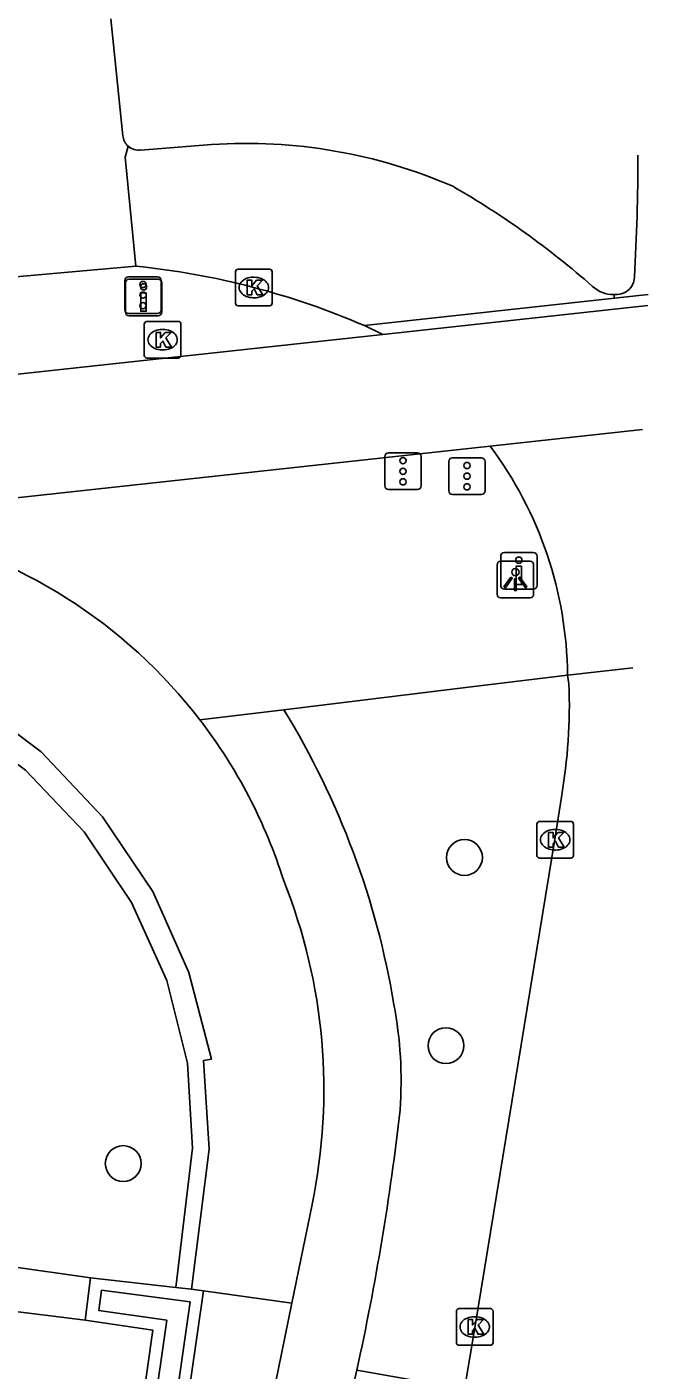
# Model space of a CAD drawing. Extents: x 160676 to 161153, y 383244 to 383713.
# Drawn here: x 161135.79 to 161152.73, y 383534.78 to 383571.4 of the extents above; entities that cross this region are included whole.
import ezdxf

# ---------------------------------------------------------------- set-up
doc = ezdxf.new("R2010")
doc.units = 0
for name, color, linetype in [('IMGEO_Boom', 7, 'Continuous'), ('IMGEO_Drukknoppaal', 7, 'Continuous'), ('IMGEO_Fietspad_gesloten', 7, 'Continuous'), ('IMGEO_Kolk', 7, 'Continuous'), ('IMGEO_Lichtpunt', 7, 'Continuous'), ('IMGEO_Muur', 7, 'Continuous'), ('IMGEO_Rijbaan_lokaal_gesloten', 7, 'Continuous'), ('IMGEO_Verkeerseiland_open', 7, 'Continuous'), ('IMGEO_Verkeersregelinstallatiepaal', 7, 'Continuous'), ('IMGEO_Voetpad_open', 7, 'Continuous')]:
    doc.layers.add(name, color=color, linetype=linetype)

msp = doc.modelspace()

# ---------------------------------------------------------------- linework, layer by layer
at = {"layer": 'IMGEO_Boom'}
for centre in [(161147.721, 383548.757), (161147.217, 383543.626), (161138.419, 383540.411)]:
    msp.add_circle(centre, 0.489, dxfattribs=at)
at = {"layer": 'IMGEO_Drukknoppaal'}
for p, q in [((161138.477, 383563.624), (161138.477, 383564.424)), ((161138.477, 383564.424), (161138.477, 383563.624)), ((161138.577, 383564.524), (161139.367, 383564.524)), ((161139.367, 383564.524), (161138.577, 383564.524)), ((161139.467, 383564.424), (161139.467, 383563.624)), ((161139.467, 383563.624), (161139.467, 383564.424)), ((161139.367, 383563.524), (161138.577, 383563.524)), ((161138.577, 383563.524), (161139.367, 383563.524)), ((161148.71, 383556.173), (161148.71, 383556.973)), ((161148.71, 383556.973), (161148.71, 383556.173)), ((161148.81, 383557.073), (161149.6, 383557.073)), ((161149.6, 383557.073), (161148.81, 383557.073)), ((161149.7, 383556.973), (161149.7, 383556.173)), ((161149.7, 383556.173), (161149.7, 383556.973)), ((161149.6, 383556.073), (161148.81, 383556.073)), ((161148.81, 383556.073), (161149.6, 383556.073))]:
    msp.add_line(p, q, dxfattribs=at)
for points in [[(161139.047, 383564.149), (161139.047, 383563.649), (161138.897, 383563.649), (161138.897, 383564.149), (161139.047, 383564.149)], [(161149.28, 383556.698), (161149.28, 383556.198), (161149.13, 383556.198), (161149.13, 383556.698), (161149.28, 383556.698)]]:
    msp.add_lwpolyline(points, dxfattribs=at)
for centre in [(161138.972, 383564.314), (161149.205, 383556.863)]:
    msp.add_circle(centre, 0.085, dxfattribs=at)
for centre, start, end in [((161138.577, 383564.424), 90, 180), ((161138.577, 383564.424), 90, 180), ((161139.367, 383564.424), 0, 90), ((161139.367, 383564.424), 360, 90), ((161138.577, 383563.624), 180, 270), ((161138.577, 383563.624), 180, 270), ((161139.367, 383563.624), 270, 0), ((161139.367, 383563.624), 270, 0), ((161148.81, 383556.973), 90, 180), ((161148.81, 383556.973), 90, 180), ((161149.6, 383556.973), 0, 90), ((161149.6, 383556.973), 360, 90), ((161148.81, 383556.173), 180, 270), ((161148.81, 383556.173), 180, 270), ((161149.6, 383556.173), 270, 0), ((161149.6, 383556.173), 270, 0)]:
    msp.add_arc(centre, 0.1, start, end, dxfattribs=at)
at = {"layer": 'IMGEO_Fietspad_gesloten'}
for points in [[(161152.717, 383563.804), (161145.5, 383563.019)], [(161145.5, 383563.019), (161132.11, 383561.564), (161131.751, 383561.552)], [(161132.245, 383558.207), (161148.423, 383559.968)], [(161140.51, 383552.506), (161142.801, 383552.779)], [(161143.015, 383536.61), (161143.566, 383539.299)], [(161141.666, 383530.021), (161143.015, 383536.61)], [(161144.787, 383534.78), (161144.681, 383534.308), (161141.546, 383520.345)]]:
    msp.add_lwpolyline(points, dxfattribs=at)
for centre, radius, start, end in [((161123.676, 383541.066), 22.427, 9.454, 31.4844), ((161129.304, 383543.88), 14.141, 17.4599, 37.5885), ((161128.555, 383542.431), 15.334, 348.2128, 21.7872), ((161134.926, 383542.672), 11.068, 355.8653, 10.8209), ((161077.48, 383549.611), 68.921, 347.57338, 353.55437)]:
    msp.add_arc(centre, radius, start, end, dxfattribs=at)
at = {"layer": 'IMGEO_Kolk'}
for p, q in [((161141.478, 383563.87), (161141.478, 383564.722)), ((161141.553, 383564.796), (161142.405, 383564.796)), ((161142.479, 383564.722), (161142.479, 383563.87)), ((161141.966, 383564.576), (161141.991, 383564.576)), ((161141.989, 383564.016), (161141.964, 383564.016)), ((161142.405, 383563.796), (161141.553, 383563.796)), ((161138.991, 383562.446), (161138.991, 383563.298)), ((161139.066, 383563.372), (161139.918, 383563.372)), ((161139.992, 383563.298), (161139.992, 383562.446)), ((161139.479, 383563.152), (161139.504, 383563.152)), ((161139.502, 383562.592), (161139.477, 383562.592)), ((161139.918, 383562.372), (161139.066, 383562.372)), ((161149.695, 383548.814), (161149.695, 383549.666)), ((161149.77, 383549.74), (161150.622, 383549.74)), ((161150.696, 383549.666), (161150.696, 383548.814)), ((161150.183, 383549.52), (161150.208, 383549.52)), ((161150.206, 383548.96), (161150.181, 383548.96)), ((161150.622, 383548.74), (161149.77, 383548.74)), ((161147.576, 383536.457), (161148.428, 383536.457)), ((161147.501, 383535.531), (161147.501, 383536.383)), ((161147.989, 383536.237), (161148.014, 383536.237)), ((161148.502, 383536.383), (161148.502, 383535.531)), ((161148.428, 383535.457), (161147.576, 383535.457)), ((161148.012, 383535.677), (161147.987, 383535.677))]:
    msp.add_line(p, q, dxfattribs=at)
for points in [[(161141.478, 383563.87), (161141.478, 383564.722)], [(161141.553, 383564.796), (161142.405, 383564.796)], [(161142.479, 383564.722), (161142.479, 383563.87)], [(161141.799, 383564.496), (161141.922, 383564.496), (161141.922, 383564.345), (161142.052, 383564.496), (161142.216, 383564.496), (161142.07, 383564.345), (161142.223, 383564.096), (161142.071, 383564.096), (161141.986, 383564.26), (161141.922, 383564.193), (161141.922, 383564.096), (161141.799, 383564.096), (161141.799, 383564.496)], [(161142.405, 383563.796), (161141.553, 383563.796)], [(161138.991, 383562.446), (161138.991, 383563.298)], [(161139.066, 383563.372), (161139.918, 383563.372)], [(161139.992, 383563.298), (161139.992, 383562.446)], [(161139.312, 383563.072), (161139.435, 383563.072), (161139.435, 383562.921), (161139.565, 383563.072), (161139.729, 383563.072), (161139.583, 383562.921), (161139.736, 383562.672), (161139.584, 383562.672), (161139.499, 383562.836), (161139.435, 383562.769), (161139.435, 383562.672), (161139.312, 383562.672), (161139.312, 383563.072)], [(161139.918, 383562.372), (161139.066, 383562.372)], [(161149.695, 383548.814), (161149.695, 383549.666)], [(161149.77, 383549.74), (161150.622, 383549.74)], [(161150.696, 383549.666), (161150.696, 383548.814)], [(161150.016, 383549.44), (161150.139, 383549.44), (161150.139, 383549.289), (161150.269, 383549.44), (161150.433, 383549.44), (161150.287, 383549.289), (161150.44, 383549.04), (161150.288, 383549.04), (161150.203, 383549.204), (161150.139, 383549.137), (161150.139, 383549.04), (161150.016, 383549.04), (161150.016, 383549.44)], [(161150.622, 383548.74), (161149.77, 383548.74)], [(161147.576, 383536.457), (161148.428, 383536.457)], [(161147.501, 383535.531), (161147.501, 383536.383)], [(161147.822, 383536.157), (161147.945, 383536.157), (161147.945, 383536.006), (161148.075, 383536.157), (161148.239, 383536.157), (161148.093, 383536.006), (161148.246, 383535.757), (161148.094, 383535.757), (161148.009, 383535.921), (161147.945, 383535.854), (161147.945, 383535.757), (161147.822, 383535.757), (161147.822, 383536.157)], [(161148.502, 383536.383), (161148.502, 383535.531)], [(161148.428, 383535.457), (161147.576, 383535.457)]]:
    msp.add_lwpolyline(points, dxfattribs=at)
for centre, start, end in [((161141.555, 383564.72), 91.552, 178.448), ((161141.555, 383564.72), 91.552, 178.448), ((161142.403, 383564.72), 1.552, 88.448), ((161142.403, 383564.72), 1.552, 88.448), ((161141.555, 383563.872), 181.552, 268.448), ((161141.555, 383563.872), 181.552, 268.448), ((161142.403, 383563.872), 271.552, 358.448), ((161142.403, 383563.872), 271.552, 358.448), ((161139.068, 383563.296), 91.552, 178.448), ((161139.068, 383563.296), 91.552, 178.448), ((161139.916, 383563.296), 1.552, 88.448), ((161139.916, 383563.296), 1.552, 88.448), ((161139.068, 383562.448), 181.552, 268.448), ((161139.068, 383562.448), 181.552, 268.448), ((161139.916, 383562.448), 271.552, 358.448), ((161139.916, 383562.448), 271.552, 358.448), ((161149.772, 383549.664), 91.552, 178.448), ((161149.772, 383549.664), 91.552, 178.448), ((161150.62, 383549.664), 1.552, 88.448), ((161150.62, 383549.664), 1.552, 88.448), ((161149.772, 383548.816), 181.552, 268.448), ((161149.772, 383548.816), 181.552, 268.448), ((161150.62, 383548.816), 271.552, 358.448), ((161150.62, 383548.816), 271.552, 358.448), ((161147.578, 383536.381), 91.552, 178.448), ((161147.578, 383536.381), 91.552, 178.448), ((161148.426, 383536.381), 1.552, 88.448), ((161148.426, 383536.381), 1.552, 88.448), ((161147.578, 383535.533), 181.552, 268.448), ((161147.578, 383535.533), 181.552, 268.448), ((161148.426, 383535.533), 271.552, 358.448), ((161148.426, 383535.533), 271.552, 358.448)]:
    msp.add_arc(centre, 0.0765, start, end, dxfattribs=at)
for centre, major_axis, ratio, start_param, end_param in [((161141.965, 383564.296), (-0.387, 0.002), 0.722429, 4.712389, 7.853982), ((161141.99, 383564.296), (-0.39, 0.002), 0.717154, 1.570796, 4.712389), ((161139.478, 383562.872), (-0.387, 0.002), 0.722429, 4.712389, 7.853982), ((161139.503, 383562.872), (-0.39, 0.002), 0.717154, 1.570796, 4.712389), ((161150.182, 383549.24), (-0.387, 0.002), 0.722429, 4.712389, 7.853982), ((161150.207, 383549.24), (-0.39, 0.002), 0.717154, 1.570796, 4.712389), ((161147.988, 383535.957), (-0.387, 0.002), 0.722429, 4.712389, 7.853982), ((161148.013, 383535.957), (-0.39, 0.002), 0.717154, 1.570796, 4.712389)]:
    msp.add_ellipse(centre, major_axis=major_axis, ratio=ratio, start_param=start_param, end_param=end_param, dxfattribs=at)
at = {"layer": 'IMGEO_Lichtpunt'}
for p, q in [((161148.612, 383556.737), (161148.612, 383555.93)), ((161148.612, 383556.737), (161148.612, 383555.93)), ((161149.514, 383556.832), (161148.706, 383556.832)), ((161149.514, 383556.832), (161148.706, 383556.832)), ((161149.608, 383555.93), (161149.608, 383556.737)), ((161149.608, 383555.93), (161149.608, 383556.737)), ((161148.706, 383555.836), (161149.514, 383555.836)), ((161148.706, 383555.836), (161149.514, 383555.836))]:
    msp.add_line(p, q, dxfattribs=at)
for points in [[(161148.986, 383556.401), (161149.025, 383556.373), (161148.837, 383556.111), (161148.799, 383556.138), (161148.986, 383556.401)], [(161149.088, 383556.353), (161149.135, 383556.353), (161149.135, 383556.031), (161149.088, 383556.031), (161149.088, 383556.353)], [(161149.198, 383556.373), (161149.236, 383556.4), (161149.423, 383556.138), (161149.384, 383556.11), (161149.198, 383556.373)]]:
    msp.add_lwpolyline(points, dxfattribs=at)
msp.add_circle((161149.111, 383556.535), 0.0994, dxfattribs=at)
for centre, start, end in [((161148.706, 383556.737), 90, 180), ((161148.706, 383556.737), 90, 180), ((161149.514, 383556.737), 0, 90), ((161149.514, 383556.737), 0, 90), ((161148.706, 383555.93), 180, 270), ((161148.706, 383555.93), 180, 270), ((161149.514, 383555.93), 270, 0), ((161149.514, 383555.93), 270, 360)]:
    msp.add_arc(centre, 0.0946, start, end, dxfattribs=at)
at = {"layer": 'IMGEO_Muur'}
for points in [[(161137.381, 383536.146), (161137.528, 383537.295)], [(161137.528, 383537.295), (161139.856, 383537.033)], [(161140.245, 383536.644), (161137.829, 383536.957), (161137.75, 383536.41), (161139.603, 383536.142), (161138.081, 383525.487), (161138.636, 383525.4), (161140.245, 383536.644)], [(161140.608, 383536.938), (161138.899, 383525.073)], [(161139.856, 383537.033), (161140.284, 383536.983)], [(161140.284, 383536.983), (161140.608, 383536.938)], [(161138.899, 383525.073), (161137.716, 383525.208), (161139.225, 383535.866), (161137.381, 383536.146)]]:
    msp.add_lwpolyline(points, dxfattribs=at)
at = {"layer": 'IMGEO_Rijbaan_lokaal_gesloten'}
for points in [[(161138.076, 383571.618), (161138.409, 383568.434)], [(161138.549, 383568.151), (161138.471, 383567.846), (161138.761, 383564.878)], [(161138.901, 383568.044), (161140.829, 383568.194)], [(161138.761, 383564.878), (161129.854, 383564.086)], [(161151.811, 383564.007), (161144.995, 383563.256)], [(161151.795, 383564.108), (161151.811, 383564.007)], [(161151.811, 383564.007), (161152.73, 383564.108)], [(161152.579, 383560.421), (161148.423, 383559.968)], [(161150.533, 383553.729), (161152.314, 383553.93)], [(161150.533, 383553.729), (161150.571, 383553.488)], [(161150.364, 383550.404), (161150.189, 383549.256), (161148.013, 383535.985), (161147.726, 383534.264)]]:
    msp.add_lwpolyline(points, dxfattribs=at)
for centre, radius, start, end in [((161138.835, 383568.469), 0.428, 184.6713, 227.9718), ((161138.838, 383568.47), 0.43, 227.7944, 278.3895), ((161141.766, 383554.07), 14.155, 66.5303, 93.797), ((161093.642, 383567.876), 58.808, 356.78239, 0.03048), ((161135.7, 383546.677), 23.499, 48.6855, 60.1283), ((161136.624, 383543.872), 21.115, 66.6418, 84.1898), ((161151.764, 383564.906), 0.799, 226.4779, 272.2156), ((161151.862, 383564.6), 0.497, 262.254, 357.0964), ((161139.933, 383553.621), 10.6, 0.5863, 36.7842), ((161135.778, 383552.932), 14.804, 350.1677, 2.1524)]:
    msp.add_arc(centre, radius, start, end, dxfattribs=at)
at = {"layer": 'IMGEO_Verkeerseiland_open'}
msp.add_lwpolyline([(161144.995, 383563.256), (161145.5, 383563.019)], dxfattribs=at)
at = {"layer": 'IMGEO_Verkeersregelinstallatiepaal'}
for p, q in [((161138.464, 383563.688), (161138.464, 383564.488)), ((161138.464, 383564.488), (161138.464, 383563.688)), ((161138.564, 383564.588), (161139.354, 383564.588)), ((161139.354, 383564.588), (161138.564, 383564.588)), ((161139.454, 383564.488), (161139.454, 383563.688)), ((161139.454, 383563.688), (161139.454, 383564.488)), ((161139.354, 383563.588), (161138.564, 383563.588)), ((161138.564, 383563.588), (161139.354, 383563.588)), ((161145.549, 383558.887), (161145.549, 383559.687)), ((161145.549, 383559.687), (161145.549, 383558.887)), ((161145.649, 383559.787), (161146.439, 383559.787)), ((161146.439, 383559.787), (161145.649, 383559.787)), ((161146.539, 383559.687), (161146.539, 383558.887)), ((161146.539, 383558.887), (161146.539, 383559.687)), ((161147.293, 383558.752), (161147.293, 383559.552)), ((161147.293, 383559.552), (161147.293, 383558.752)), ((161147.393, 383559.652), (161148.183, 383559.652)), ((161148.183, 383559.652), (161147.393, 383559.652)), ((161148.283, 383559.552), (161148.283, 383558.752)), ((161148.283, 383558.752), (161148.283, 383559.552)), ((161146.439, 383558.787), (161145.649, 383558.787)), ((161145.649, 383558.787), (161146.439, 383558.787)), ((161148.183, 383558.652), (161147.393, 383558.652)), ((161147.393, 383558.652), (161148.183, 383558.652))]:
    msp.add_line(p, q, dxfattribs=at)
for centre in [(161138.959, 383564.378), (161138.959, 383564.088), (161138.959, 383563.798), (161146.044, 383559.577), (161147.788, 383559.442), (161146.044, 383559.287), (161147.788, 383559.152), (161146.044, 383558.997), (161147.788, 383558.862)]:
    msp.add_circle(centre, 0.085, dxfattribs=at)
for centre, start, end in [((161138.564, 383564.488), 90, 180), ((161138.564, 383564.488), 90, 180), ((161139.354, 383564.488), 0, 90), ((161139.354, 383564.488), 360, 90), ((161138.564, 383563.688), 180, 270), ((161138.564, 383563.688), 180, 270), ((161139.354, 383563.688), 270, 0), ((161139.354, 383563.688), 270, 0), ((161145.649, 383559.687), 90, 180), ((161145.649, 383559.687), 90, 180), ((161146.439, 383559.687), 0, 90), ((161146.439, 383559.687), 360, 90), ((161147.393, 383559.552), 90, 180), ((161147.393, 383559.552), 90, 180), ((161148.183, 383559.552), 0, 90), ((161148.183, 383559.552), 360, 90), ((161145.649, 383558.887), 180, 270), ((161145.649, 383558.887), 180, 270), ((161146.439, 383558.887), 270, 0), ((161146.439, 383558.887), 270, 0), ((161147.393, 383558.752), 180, 270), ((161147.393, 383558.752), 180, 270), ((161148.183, 383558.752), 270, 0), ((161148.183, 383558.752), 270, 0)]:
    msp.add_arc(centre, 0.1, start, end, dxfattribs=at)
at = {"layer": 'IMGEO_Voetpad_open'}
for points in [[(161127.504, 383555.214), (161129.747, 383555.12), (161132.134, 383554.39), (161132.06, 383554.18), (161134.227, 383553.104), (161136.182, 383551.641), (161137.853, 383549.866), (161139.222, 383547.829), (161140.205, 383545.624), (161140.822, 383543.261), (161140.604, 383543.219), (161140.762, 383540.801), (161140.284, 383536.983)], [(161139.856, 383537.033), (161140.311, 383540.834), (161140.171, 383543.145), (161139.607, 383545.406), (161138.648, 383547.528), (161137.355, 383549.457), (161135.75, 383551.138), (161133.891, 383552.534), (161131.815, 383553.566), (161129.553, 383554.217), (161127.56, 383554.277), (161120.743, 383553.607)], [(161142.801, 383552.779), (161147.905, 383553.406), (161150.533, 383553.729)], [(161135.225, 383537.621), (161137.528, 383537.295)], [(161140.608, 383536.938), (161143.015, 383536.61)], [(161137.381, 383536.146), (161135.039, 383536.433)], [(161147.726, 383534.264), (161144.787, 383534.78)]]:
    msp.add_lwpolyline(points, dxfattribs=at)
msp.add_arc((161129.307, 383543.886), 14.136, 37.5738, 77.6914, dxfattribs=at)

doc.saveas('drawing.dxf')
